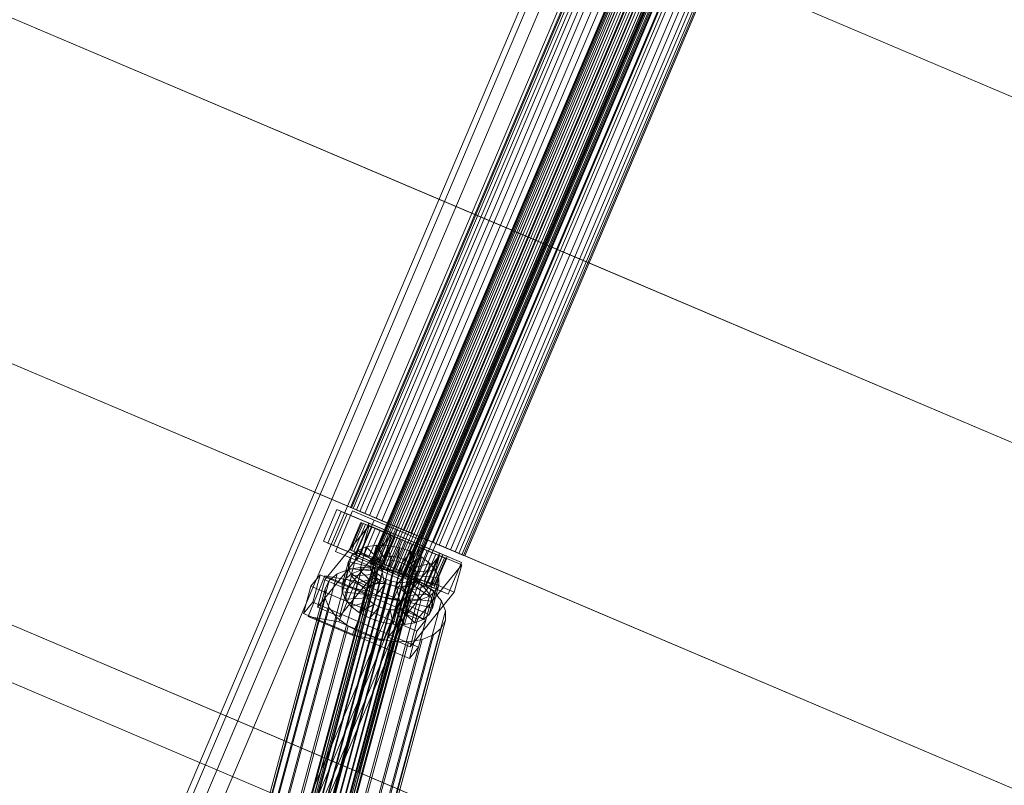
# Model space of a CAD drawing. Header units: millimetres. Extents: x -4738 to 65662, y -68080 to 6847.
# Tile 552 of 656: x 19641 to 20043, y -19075 to -18762. Entities that reach past the tile are written whole.
import ezdxf

# ---------------------------------------------------------------- set-up
doc = ezdxf.new("R2010")
doc.units = ezdxf.units.MM
doc.layers.add('superior_C10', color=7, linetype='Continuous', lineweight=0)

msp = doc.modelspace()

# ---------------------------------------------------------------- linework, layer by layer
at = {"layer": 'superior_C10'}
for p, q in [((19643.145, -19252.809), (19994.819, -18424.361)), ((20001.278, -18427.103), (19649.604, -19255.551)), ((20030.891, -18439.674), (19679.217, -19268.121)), ((18241.459, -18440.523), (27684.903, -22449.244)), ((27685.833, -22449.639), (18242.389, -18440.917)), ((19685.676, -19270.863), (20037.35, -18442.416)), ((19645.904, -19226.821), (19978.041, -18444.398)), ((19980.255, -18445.338), (19648.118, -19227.761)), ((20023.853, -18463.845), (19691.716, -19246.268)), ((19693.93, -19247.208), (20026.067, -18464.785)), ((19448.681, -18681.393), (19854.624, -18853.715)), ((19855.723, -18854.182), (19449.78, -18681.86)), ((19899.498, -18711.981), (19783.836, -18984.448)), ((19783.989, -18984.514), (19899.651, -18712.046)), ((19899.908, -18712.155), (19784.246, -18984.623)), ((19900.358, -18712.346), (19784.696, -18984.813)), ((19900.854, -18712.557), (19785.192, -18985.024)), ((19901.569, -18712.86), (19785.907, -18985.328)), ((19902.271, -18713.158), (19786.609, -18985.626)), ((19903.203, -18713.554), (19787.541, -18986.021)), ((19904.062, -18713.919), (19788.401, -18986.386)), ((19905.148, -18714.38), (19789.486, -18986.847)), ((19906.107, -18714.787), (19790.445, -18987.254)), ((19907.271, -18715.281), (19791.609, -18987.748)), ((19908.264, -18715.702), (19792.602, -18988.17)), ((19909.428, -18716.197), (19793.767, -18988.664)), ((19910.387, -18716.604), (19794.725, -18989.071)), ((19911.472, -18717.064), (19795.811, -18989.532)), ((19912.332, -18717.429), (19796.67, -18989.897)), ((19913.264, -18717.825), (19797.602, -18990.292)), ((19913.966, -18718.123), (19798.304, -18990.59)), ((19914.681, -18718.426), (19799.019, -18990.894)), ((19915.177, -18718.637), (19799.516, -18991.104)), ((19915.627, -18718.828), (19799.965, -18991.295)), ((19915.884, -18718.937), (19800.222, -18991.404)), ((19916.037, -18719.002), (19800.375, -18991.469)), ((19877.395, -18722.153), (19775.801, -18961.483)), ((19776.233, -18961.666), (19877.828, -18722.337)), ((19878.553, -18722.645), (19776.958, -18961.974)), ((19879.822, -18723.183), (19778.227, -18962.513)), ((19881.223, -18723.778), (19779.628, -18963.107)), ((19883.24, -18724.635), (19781.646, -18963.964)), ((19885.222, -18725.476), (19783.627, -18964.805)), ((19887.851, -18726.592), (19786.257, -18965.921)), ((19890.278, -18727.622), (19788.683, -18966.951)), ((19893.34, -18728.922), (19791.745, -18968.251)), ((19896.047, -18730.071), (19794.452, -18969.4)), ((19899.333, -18731.466), (19797.738, -18970.795)), ((19902.135, -18732.655), (19800.54, -18971.985)), ((19905.421, -18734.05), (19803.826, -18973.38)), ((19908.128, -18735.199), (19806.533, -18974.529)), ((19911.19, -18736.499), (19809.595, -18975.829)), ((19913.616, -18737.529), (19812.022, -18976.859)), ((19905.421, -18734.05), (19854.624, -18853.715)), ((19855.723, -18854.182), (19906.52, -18734.517)), ((19905.421, -18734.05), (20311.364, -18906.372)), ((20312.463, -18906.839), (19906.52, -18734.517)), ((19916.246, -18738.646), (19814.651, -18977.975)), ((19918.227, -18739.487), (19816.633, -18978.816)), ((19920.245, -18740.343), (19818.651, -18979.672)), ((19921.646, -18740.938), (19820.051, -18980.267)), ((19922.915, -18741.476), (19821.32, -18980.806)), ((19923.64, -18741.784), (19822.045, -18981.113)), ((19924.073, -18741.968), (19822.478, -18981.297)), ((19397.884, -18801.058), (19803.826, -18973.38)), ((19804.925, -18973.846), (19398.983, -18801.524)), ((19854.624, -18853.715), (19803.826, -18973.38)), ((19804.925, -18973.846), (19855.723, -18854.182)), ((19854.624, -18853.715), (20260.567, -19026.037)), ((20261.665, -19026.503), (19855.723, -18854.182)), ((19372.079, -18896.892), (19778.022, -19069.214)), ((19779.121, -19069.68), (19373.178, -18897.359)), ((19764.763, -18975.266), (19770.234, -18962.379)), ((19770.234, -18962.379), (19813.521, -18980.754)), ((19770.234, -18962.379), (19772.079, -18963.162)), ((19776.958, -18961.974), (19775.801, -18961.483)), ((19775.801, -18961.483), (19776.233, -18961.666)), ((19776.233, -18961.666), (19778.227, -18962.513)), ((19779.628, -18963.107), (19776.958, -18961.974)), ((19778.227, -18962.513), (19781.646, -18963.964)), ((19772.079, -18963.162), (19766.609, -18976.049)), ((19768.945, -18977.041), (19774.415, -18964.154)), ((19769.668, -18979.521), (19776.702, -18962.952)), ((19815.366, -18981.537), (19772.079, -18963.162)), ((19774.415, -18964.154), (19783.434, -18967.982)), ((19774.415, -18964.154), (19783.273, -18967.914)), ((19776.702, -18962.952), (19794.738, -18970.608)), ((19776.702, -18962.952), (19785.486, -18966.681)), ((19785.486, -18966.681), (19778.452, -18983.249)), ((19783.627, -18964.805), (19779.628, -18963.107)), ((19781.646, -18963.964), (19786.257, -18965.921)), ((19788.683, -18966.951), (19783.627, -18964.805)), ((19803.522, -18974.337), (19785.486, -18966.681)), ((19786.257, -18965.921), (19791.745, -18968.251)), ((19765.353, -18991.098), (19783.393, -18968.846)), ((19780.118, -18967.661), (19775.429, -18978.707)), ((19775.753, -18978.844), (19780.442, -18967.798)), ((19780.984, -18968.029), (19776.295, -18979.075)), ((19781.933, -18968.431), (19777.244, -18979.477)), ((19783.273, -18967.914), (19777.803, -18980.801)), ((19783.434, -18967.982), (19777.963, -18980.869)), ((19782.981, -18968.876), (19778.292, -18979.922)), ((19784.49, -18969.517), (19779.801, -18980.563)), ((19789.307, -18971.562), (19780.118, -18967.661)), ((19780.118, -18967.661), (19780.984, -18968.029)), ((19780.442, -18967.798), (19780.118, -18967.661)), ((19783.393, -18968.846), (19780.383, -18980.027)), ((19781.933, -18968.431), (19780.442, -18967.798)), ((19780.442, -18967.798), (19789.46, -18971.627)), ((19789.717, -18971.736), (19780.984, -18968.029)), ((19780.984, -18968.029), (19782.981, -18968.876)), ((19785.972, -18970.146), (19781.283, -18981.192)), ((19790.166, -18971.926), (19781.933, -18968.431)), ((19784.49, -18969.517), (19781.933, -18968.431)), ((19790.663, -18972.137), (19782.981, -18968.876)), ((19782.981, -18968.876), (19785.972, -18970.146)), ((19792.291, -18971.742), (19783.273, -18967.914)), ((19792.407, -18972.685), (19783.393, -18968.846)), ((19792.291, -18971.742), (19783.434, -18967.982)), ((19791.378, -18972.441), (19784.49, -18969.517)), ((19787.94, -18970.981), (19784.49, -18969.517)), ((19792.08, -18972.739), (19785.972, -18970.146)), ((19785.972, -18970.146), (19789.755, -18971.752)), ((19794.738, -18970.608), (19787.705, -18987.177)), ((19794.452, -18969.4), (19788.683, -18966.951)), ((19791.745, -18968.251), (19797.738, -18970.795)), ((19800.54, -18971.985), (19794.452, -18969.4)), ((19794.738, -18970.608), (19803.522, -18974.337)), ((19797.738, -18970.795), (19803.826, -18973.38)), ((19792.407, -18972.685), (19774.367, -18994.936)), ((19803.826, -18973.38), (19778.022, -19069.214)), ((19779.121, -19069.68), (19804.925, -18973.846)), ((19787.94, -18970.981), (19783.251, -18982.027)), ((19784.618, -18982.607), (19789.307, -18971.562)), ((19789.46, -18971.627), (19784.771, -18982.673)), ((19785.028, -18982.782), (19789.717, -18971.736)), ((19789.755, -18971.752), (19785.066, -18982.798)), ((19785.477, -18982.972), (19790.166, -18971.926)), ((19785.974, -18983.183), (19790.663, -18972.137)), ((19786.689, -18983.487), (19791.378, -18972.441)), ((19786.821, -18984.629), (19792.291, -18971.742)), ((19792.045, -18972.724), (19787.356, -18983.77)), ((19787.391, -18983.785), (19792.08, -18972.739)), ((19793.011, -18973.134), (19787.94, -18970.981)), ((19792.045, -18972.724), (19787.94, -18970.981)), ((19788.322, -18984.18), (19793.011, -18973.134)), ((19789.182, -18984.545), (19793.871, -18973.499)), ((19789.717, -18971.736), (19789.307, -18971.562)), ((19789.307, -18971.562), (19789.46, -18971.627)), ((19794.07, -18973.584), (19789.381, -18984.63)), ((19789.397, -18983.865), (19792.407, -18972.685)), ((19789.46, -18971.627), (19790.166, -18971.926)), ((19790.663, -18972.137), (19789.717, -18971.736)), ((19793.871, -18973.499), (19789.755, -18971.752)), ((19789.755, -18971.752), (19794.07, -18973.584)), ((19790.166, -18971.926), (19791.378, -18972.441)), ((19790.267, -18985.006), (19794.956, -18973.96)), ((19792.08, -18972.739), (19790.663, -18972.137)), ((19791.226, -18985.413), (19795.915, -18974.367)), ((19791.378, -18972.441), (19793.011, -18973.134)), ((19796.528, -18974.627), (19791.839, -18985.673)), ((19794.956, -18973.96), (19792.045, -18972.724)), ((19796.528, -18974.627), (19792.045, -18972.724)), ((19793.871, -18973.499), (19792.08, -18972.739)), ((19792.391, -18985.907), (19797.08, -18974.861)), ((19793.011, -18973.134), (19794.956, -18973.96)), ((19795.915, -18974.367), (19793.871, -18973.499)), ((19795.915, -18974.367), (19794.07, -18973.584)), ((19794.07, -18973.584), (19798.624, -18975.517)), ((19794.956, -18973.96), (19797.08, -18974.861)), ((19798.073, -18975.283), (19795.915, -18974.367)), ((19796.489, -18990.906), (19803.522, -18974.337)), ((19797.08, -18974.861), (19796.528, -18974.627)), ((19801.082, -18976.56), (19796.528, -18974.627)), ((19797.08, -18974.861), (19799.237, -18975.777)), ((19806.533, -18974.529), (19800.54, -18971.985)), ((19803.826, -18973.38), (20209.769, -19145.702)), ((19803.826, -18973.38), (19809.595, -18975.829)), ((20210.868, -19146.168), (19804.925, -18973.846)), ((19812.022, -18976.859), (19806.533, -18974.529)), ((19808.05, -18993.641), (19764.763, -18975.266)), ((19766.609, -18976.049), (19764.763, -18975.266)), ((19766.609, -18976.049), (19809.895, -18994.424)), ((19777.963, -18980.869), (19768.945, -18977.041)), ((19777.803, -18980.801), (19768.945, -18977.041)), ((19776.295, -18979.075), (19775.429, -18978.707)), ((19775.429, -18978.707), (19784.618, -18982.607)), ((19775.429, -18978.707), (19775.753, -18978.844)), ((19784.771, -18982.673), (19775.753, -18978.844)), ((19775.753, -18978.844), (19777.244, -18979.477)), ((19782.202, -18977.648), (19778.768, -18979.044)), ((19782.202, -18977.648), (19779.621, -18987.231)), ((19786.402, -18976.983), (19782.202, -18977.648)), ((19788.129, -18983.29), (19782.202, -18977.648)), ((19786.402, -18976.983), (19783.822, -18986.566)), ((19790.118, -18982.974), (19786.402, -18976.983)), ((19791.084, -18977.093), (19786.402, -18976.983)), ((19791.084, -18977.093), (19788.504, -18986.677)), ((19792.336, -18983.027), (19791.084, -18977.093)), ((19795.928, -18977.972), (19791.084, -18977.093)), ((19795.928, -18977.972), (19793.348, -18987.556)), ((19793.384, -18986.329), (19798.073, -18975.283)), ((19798.624, -18975.517), (19793.935, -18986.563)), ((19794.548, -18986.823), (19799.237, -18975.777)), ((19794.631, -18983.443), (19795.928, -18977.972)), ((19795.507, -18987.23), (19800.196, -18976.184)), ((19800.604, -18979.559), (19795.928, -18977.972)), ((19801.082, -18976.56), (19796.393, -18987.606)), ((19796.592, -18987.691), (19801.281, -18976.645)), ((19797.452, -18988.056), (19802.141, -18977.01)), ((19797.803, -18989.291), (19803.273, -18976.404)), ((19800.196, -18976.184), (19798.073, -18975.283)), ((19798.073, -18975.283), (19798.624, -18975.517)), ((19798.384, -18988.451), (19803.073, -18977.405)), ((19803.107, -18977.42), (19798.418, -18988.466)), ((19798.624, -18975.517), (19803.107, -18977.42)), ((19799.086, -18988.749), (19803.775, -18977.703)), ((19799.237, -18975.777), (19801.082, -18976.56)), ((19799.237, -18975.777), (19801.281, -18976.645)), ((19799.801, -18989.053), (19804.49, -18978.007)), ((19802.141, -18977.01), (19800.196, -18976.184)), ((19800.196, -18976.184), (19803.107, -18977.42)), ((19800.297, -18989.263), (19804.986, -18978.217)), ((19805.398, -18978.392), (19800.709, -18989.438)), ((19800.747, -18989.454), (19805.435, -18978.408)), ((19801.003, -18989.563), (19805.692, -18978.517)), ((19805.398, -18978.392), (19801.082, -18976.56)), ((19801.157, -18989.628), (19805.846, -18978.582)), ((19801.281, -18976.645), (19805.398, -18978.392)), ((19801.281, -18976.645), (19803.073, -18977.405)), ((19803.775, -18977.703), (19802.141, -18977.01)), ((19802.141, -18977.01), (19807.213, -18979.163)), ((19803.073, -18977.405), (19809.18, -18979.998)), ((19803.073, -18977.405), (19804.49, -18978.007)), ((19803.107, -18977.42), (19807.213, -18979.163)), ((19803.273, -18976.404), (19812.291, -18980.232)), ((19803.273, -18976.404), (19812.131, -18980.164)), ((19804.986, -18978.217), (19803.775, -18977.703)), ((19803.775, -18977.703), (19810.662, -18980.627)), ((19804.49, -18978.007), (19812.171, -18981.268)), ((19804.49, -18978.007), (19805.435, -18978.408)), ((19805.692, -18978.517), (19804.986, -18978.217)), ((19804.986, -18978.217), (19813.219, -18981.712)), ((19809.18, -18979.998), (19805.398, -18978.392)), ((19805.435, -18978.408), (19814.168, -18982.115)), ((19805.435, -18978.408), (19805.846, -18978.582)), ((19805.846, -18978.582), (19805.692, -18978.517)), ((19805.692, -18978.517), (19814.711, -18982.345)), ((19805.846, -18978.582), (19815.034, -18982.483)), ((19809.595, -18975.829), (19814.651, -18977.975)), ((19816.633, -18978.816), (19812.022, -18976.859)), ((19814.651, -18977.975), (19818.651, -18979.672)), ((19820.051, -18980.267), (19816.633, -18978.816)), ((19786.932, -18982.353), (19730.808, -19190.793)), ((19788.559, -18981.692), (19732.434, -19190.132)), ((19790.549, -18981.377), (19734.424, -19189.817)), ((19792.766, -18981.43), (19736.642, -19189.869)), ((19795.061, -18981.846), (19738.936, -19190.286)), ((19797.276, -18982.598), (19741.151, -19191.037)), ((19780.383, -18980.027), (19762.342, -19002.278)), ((19787.705, -18987.177), (19769.668, -18979.521)), ((19778.452, -18983.249), (19769.668, -18979.521)), ((19773.756, -18990.658), (19776.337, -18981.075)), ((19776.337, -18981.075), (19775.072, -18983.603)), ((19778.768, -18979.044), (19776.188, -18988.627)), ((19778.292, -18979.922), (19776.295, -18979.075)), ((19776.295, -18979.075), (19785.028, -18982.782)), ((19778.768, -18979.044), (19776.337, -18981.075)), ((19776.337, -18981.075), (19785.35, -18984.913)), ((19777.244, -18979.477), (19785.477, -18982.972)), ((19777.244, -18979.477), (19779.801, -18980.563)), ((19777.803, -18980.801), (19786.821, -18984.629)), ((19777.963, -18980.869), (19786.821, -18984.629)), ((19781.283, -18981.192), (19778.292, -18979.922)), ((19778.292, -18979.922), (19785.974, -18983.183)), ((19786.502, -18983.951), (19778.768, -18979.044)), ((19779.801, -18980.563), (19786.689, -18983.487)), ((19779.801, -18980.563), (19783.251, -18982.027)), ((19780.383, -18980.027), (19789.397, -18983.865)), ((19785.066, -18982.798), (19781.283, -18981.192)), ((19781.283, -18981.192), (19787.391, -18983.785)), ((19783.251, -18982.027), (19788.322, -18984.18)), ((19783.251, -18982.027), (19787.356, -18983.77)), ((19784.618, -18982.607), (19785.028, -18982.782)), ((19784.771, -18982.673), (19784.618, -18982.607)), ((19785.477, -18982.972), (19784.771, -18982.673)), ((19785.028, -18982.782), (19785.974, -18983.183)), ((19789.381, -18984.63), (19785.066, -18982.798)), ((19785.066, -18982.798), (19789.182, -18984.545)), ((19786.689, -18983.487), (19785.477, -18982.972)), ((19786.932, -18982.353), (19785.781, -18983.316)), ((19788.559, -18981.692), (19786.932, -18982.353)), ((19787.538, -18992.558), (19790.118, -18982.974)), ((19788.129, -18983.29), (19790.118, -18982.974)), ((19790.549, -18981.377), (19788.559, -18981.692)), ((19790.118, -18982.974), (19792.336, -18983.027)), ((19792.766, -18981.43), (19790.549, -18981.377)), ((19795.061, -18981.846), (19792.766, -18981.43)), ((19794.197, -19003.38), (19812.238, -18981.128)), ((19797.276, -18982.598), (19795.061, -18981.846)), ((19796.846, -18984.195), (19800.604, -18979.559)), ((19799.26, -18983.634), (19797.276, -18982.598)), ((19800.604, -18979.559), (19798.024, -18989.143)), ((19798.83, -18985.231), (19804.793, -18981.747)), ((19804.793, -18981.747), (19800.604, -18979.559)), ((19804.793, -18981.747), (19802.213, -18991.33)), ((19807.213, -18979.163), (19802.524, -18990.209)), ((19809.18, -18979.998), (19804.491, -18991.044)), ((19808.211, -18984.386), (19804.793, -18981.747)), ((19810.662, -18980.627), (19805.973, -18991.673)), ((19812.131, -18980.164), (19806.661, -18993.051)), ((19812.291, -18980.232), (19806.821, -18993.119)), ((19807.213, -18979.163), (19810.662, -18980.627)), ((19812.171, -18981.268), (19807.482, -18992.313)), ((19813.521, -18980.754), (19808.05, -18993.641)), ((19813.219, -18981.712), (19808.53, -18992.758)), ((19812.171, -18981.268), (19809.18, -18979.998)), ((19812.238, -18981.128), (19809.227, -18992.309)), ((19814.168, -18982.115), (19809.479, -18993.161)), ((19809.895, -18994.424), (19815.366, -18981.537)), ((19814.711, -18982.345), (19810.022, -18993.391)), ((19815.034, -18982.483), (19810.345, -18993.529)), ((19810.662, -18980.627), (19813.219, -18981.712)), ((19821.149, -18983.992), (19812.131, -18980.164)), ((19814.168, -18982.115), (19812.171, -18981.268)), ((19821.252, -18984.967), (19812.238, -18981.128)), ((19821.149, -18983.992), (19812.291, -18980.232)), ((19813.219, -18981.712), (19814.711, -18982.345)), ((19815.366, -18981.537), (19813.521, -18980.754)), ((19815.034, -18982.483), (19814.168, -18982.115)), ((19814.711, -18982.345), (19815.034, -18982.483)), ((19818.651, -18979.672), (19821.32, -18980.806)), ((19822.045, -18981.113), (19820.051, -18980.267)), ((19821.32, -18980.806), (19822.478, -18981.297)), ((19822.478, -18981.297), (19822.045, -18981.113)), ((19774.968, -18986.815), (19726.585, -19166.504)), ((19785.176, -18985.864), (19729.052, -19194.304)), ((19785.182, -18984.513), (19729.057, -19192.953)), ((19729.656, -19191.755), (19785.781, -18983.316)), ((19780.583, -18985.926), (19732.2, -19165.615)), ((19786.842, -18986.074), (19738.459, -19165.763)), ((19799.26, -18983.634), (19743.136, -19192.074)), ((19800.879, -18984.884), (19744.754, -19193.324)), ((19802.021, -18986.262), (19745.897, -19194.702)), ((19774.968, -18986.815), (19770.378, -18988.681)), ((19771.356, -19006.116), (19789.397, -18983.865)), ((19775.061, -18986.456), (19772.48, -18996.039)), ((19775.072, -18983.603), (19772.492, -18993.186)), ((19780.583, -18985.926), (19774.968, -18986.815)), ((19775.072, -18983.603), (19775.061, -18986.456)), ((19784.746, -18987.462), (19775.061, -18986.456)), ((19775.061, -18986.456), (19776.303, -18989.439)), ((19784.751, -18986.11), (19775.072, -18983.603)), ((19778.452, -18983.249), (19796.489, -18990.906)), ((19779.621, -18987.231), (19783.822, -18986.566)), ((19786.842, -18986.074), (19780.583, -18985.926)), ((19782.171, -18995.694), (19784.751, -18986.11)), ((19785.35, -18984.913), (19782.77, -18994.496)), ((19783.822, -18986.566), (19787.538, -18992.558)), ((19783.822, -18986.566), (19788.504, -18986.677)), ((19784.246, -18984.623), (19783.836, -18984.448)), ((19783.836, -18984.448), (19783.989, -18984.514)), ((19783.922, -18993.534), (19786.502, -18983.951)), ((19783.989, -18984.514), (19784.696, -18984.813)), ((19785.192, -18985.024), (19784.246, -18984.623)), ((19784.696, -18984.813), (19785.907, -18985.328)), ((19784.746, -18987.462), (19784.751, -18986.11)), ((19784.751, -18986.11), (19785.35, -18984.913)), ((19785.182, -18984.513), (19785.176, -18985.864)), ((19785.176, -18985.864), (19785.765, -18987.277)), ((19785.781, -18983.316), (19785.182, -18984.513)), ((19786.609, -18985.626), (19785.192, -18985.024)), ((19785.35, -18984.913), (19786.502, -18983.951)), ((19785.548, -18992.873), (19788.129, -18983.29)), ((19785.907, -18985.328), (19787.541, -18986.021)), ((19785.974, -18983.183), (19787.391, -18983.785)), ((19786.502, -18983.951), (19788.129, -18983.29)), ((19788.401, -18986.386), (19786.609, -18985.626)), ((19788.322, -18984.18), (19786.689, -18983.487)), ((19793.318, -18987.248), (19786.842, -18986.074)), ((19787.356, -18983.77), (19790.267, -18985.006)), ((19787.356, -18983.77), (19791.839, -18985.673)), ((19787.391, -18983.785), (19789.182, -18984.545)), ((19787.541, -18986.021), (19789.486, -18986.847)), ((19790.267, -18985.006), (19788.322, -18984.18)), ((19790.445, -18987.254), (19788.401, -18986.386)), ((19788.504, -18986.677), (19789.756, -18992.61)), ((19788.504, -18986.677), (19793.348, -18987.556)), ((19789.182, -18984.545), (19791.226, -18985.413)), ((19793.935, -18986.563), (19789.381, -18984.63)), ((19789.381, -18984.63), (19791.226, -18985.413)), ((19789.486, -18986.847), (19791.609, -18987.748)), ((19789.756, -18992.61), (19792.336, -18983.027)), ((19792.391, -18985.907), (19790.267, -18985.006)), ((19791.226, -18985.413), (19793.384, -18986.329)), ((19791.839, -18985.673), (19792.391, -18985.907)), ((19791.839, -18985.673), (19796.393, -18987.606)), ((19792.05, -18993.027), (19794.631, -18983.443)), ((19792.336, -18983.027), (19794.631, -18983.443)), ((19794.548, -18986.823), (19792.391, -18985.907)), ((19793.935, -18986.563), (19793.384, -18986.329)), ((19793.384, -18986.329), (19795.507, -18987.23)), ((19798.418, -18988.466), (19793.935, -18986.563)), ((19794.265, -18993.778), (19796.846, -18984.195)), ((19796.393, -18987.606), (19794.548, -18986.823)), ((19796.592, -18987.691), (19794.548, -18986.823)), ((19794.631, -18983.443), (19796.846, -18984.195)), ((19796.25, -18994.815), (19798.83, -18985.231)), ((19796.846, -18984.195), (19798.83, -18985.231)), ((19797.868, -18996.065), (19800.449, -18986.481)), ((19798.83, -18985.231), (19800.449, -18986.481)), ((19800.879, -18984.884), (19799.26, -18983.634)), ((19800.449, -18986.481), (19808.211, -18984.386)), ((19800.449, -18986.481), (19801.591, -18987.86)), ((19802.021, -18986.262), (19800.879, -18984.884)), ((19802.61, -18987.675), (19802.021, -18986.262)), ((19821.252, -18984.967), (19803.211, -19007.218)), ((19808.211, -18984.386), (19805.63, -18993.969)), ((19810.623, -18987.296), (19808.211, -18984.386)), ((19815.679, -18996.879), (19821.149, -18983.992)), ((19818.241, -18996.147), (19821.252, -18984.967)), ((19770.378, -18988.681), (19721.995, -19168.37)), ((19785.765, -18987.277), (19729.64, -19195.717)), ((19786.907, -18988.656), (19730.783, -19197.096)), ((19788.526, -18989.906), (19732.402, -19198.346)), ((19790.51, -18990.942), (19734.386, -19199.382)), ((19793.318, -18987.248), (19744.935, -19166.938)), ((19802.006, -18990.224), (19745.881, -19198.664)), ((19802.605, -18989.027), (19746.48, -19197.466)), ((19802.61, -18987.675), (19746.486, -19196.115)), ((19799.569, -18989.37), (19751.186, -19169.06)), ((19758.493, -19006.076), (19765.365, -18989.459)), ((19759.642, -18993.655), (19763.4, -18989.019)), ((19763.4, -18989.019), (19760.39, -19000.2)), ((19806.667, -19007.442), (19763.4, -18989.019)), ((19765.365, -18989.459), (19783.401, -18997.116)), ((19765.365, -18989.459), (19777.947, -18991.685)), ((19770.378, -18988.681), (19767.127, -18991.396)), ((19772.492, -18993.186), (19773.756, -18990.658)), ((19776.303, -18989.439), (19773.723, -18999.022)), ((19773.756, -18990.658), (19776.188, -18988.627)), ((19782.77, -18994.496), (19773.756, -18990.658)), ((19776.188, -18988.627), (19779.621, -18987.231)), ((19776.188, -18988.627), (19783.922, -18993.534)), ((19785.335, -18988.875), (19776.303, -18989.439)), ((19776.303, -18989.439), (19778.715, -18992.349)), ((19786.477, -18990.253), (19778.715, -18992.349)), ((19779.621, -18987.231), (19785.548, -18992.873)), ((19782.166, -18997.045), (19784.746, -18987.462)), ((19782.754, -18998.458), (19785.335, -18988.875)), ((19783.897, -18999.837), (19786.477, -18990.253)), ((19785.335, -18988.875), (19784.746, -18987.462)), ((19786.477, -18990.253), (19785.335, -18988.875)), ((19785.765, -18987.277), (19786.907, -18988.656)), ((19788.096, -18991.503), (19786.477, -18990.253)), ((19786.907, -18988.656), (19788.526, -18989.906)), ((19787.705, -18987.177), (19796.489, -18990.906)), ((19788.526, -18989.906), (19790.51, -18990.942)), ((19792.602, -18988.17), (19790.445, -18987.254)), ((19790.51, -18990.942), (19792.725, -18991.694)), ((19791.609, -18987.748), (19793.767, -18988.664)), ((19793.348, -18987.556), (19792.05, -18993.027)), ((19794.725, -18989.071), (19792.602, -18988.17)), ((19799.569, -18989.37), (19793.318, -18987.248)), ((19793.348, -18987.556), (19798.024, -18989.143)), ((19793.767, -18988.664), (19795.811, -18989.532)), ((19798.024, -18989.143), (19794.265, -18993.778)), ((19796.67, -18989.897), (19794.725, -18989.071)), ((19798.418, -18988.466), (19795.507, -18987.23)), ((19795.507, -18987.23), (19797.452, -18988.056)), ((19795.811, -18989.532), (19797.602, -18990.292)), ((19796.393, -18987.606), (19800.709, -18989.438)), ((19800.709, -18989.438), (19796.592, -18987.691)), ((19798.384, -18988.451), (19796.592, -18987.691)), ((19798.304, -18990.59), (19796.67, -18989.897)), ((19802.524, -18990.209), (19797.452, -18988.056)), ((19797.452, -18988.056), (19799.086, -18988.749)), ((19797.602, -18990.292), (19799.019, -18990.894)), ((19806.821, -18993.119), (19797.803, -18989.291)), ((19806.661, -18993.051), (19797.803, -18989.291)), ((19798.024, -18989.143), (19802.213, -18991.33)), ((19799.516, -18991.104), (19798.304, -18990.59)), ((19804.491, -18991.044), (19798.384, -18988.451)), ((19799.801, -18989.053), (19798.384, -18988.451)), ((19802.524, -18990.209), (19798.418, -18988.466)), ((19799.011, -18997.443), (19801.591, -18987.86)), ((19799.019, -18990.894), (19799.965, -18991.295)), ((19805.973, -18991.673), (19799.086, -18988.749)), ((19799.086, -18988.749), (19800.297, -18989.263)), ((19805.169, -18992.295), (19799.569, -18989.37)), ((19799.594, -19000.207), (19802.175, -18990.624)), ((19799.599, -18998.856), (19802.18, -18989.273)), ((19807.482, -18992.313), (19799.801, -18989.053)), ((19800.747, -18989.454), (19799.801, -18989.053)), ((19808.53, -18992.758), (19800.297, -18989.263)), ((19800.297, -18989.263), (19801.003, -18989.563)), ((19800.709, -18989.438), (19804.491, -18991.044)), ((19809.479, -18993.161), (19800.747, -18989.454)), ((19801.157, -18989.628), (19800.747, -18989.454)), ((19800.854, -18991.186), (19802.006, -18990.224)), ((19810.022, -18993.391), (19801.003, -18989.563)), ((19801.003, -18989.563), (19801.157, -18989.628)), ((19810.345, -18993.529), (19801.157, -18989.628)), ((19802.175, -18990.624), (19801.575, -18991.821)), ((19801.591, -18987.86), (19810.623, -18987.296)), ((19801.591, -18987.86), (19802.18, -18989.273)), ((19802.006, -18990.224), (19802.605, -18989.027)), ((19802.18, -18989.273), (19802.175, -18990.624)), ((19802.175, -18990.624), (19811.854, -18993.132)), ((19802.18, -18989.273), (19811.865, -18990.279)), ((19805.973, -18991.673), (19802.524, -18990.209)), ((19802.605, -18989.027), (19802.61, -18987.675)), ((19804.491, -18991.044), (19807.482, -18992.313)), ((19810.623, -18987.296), (19808.042, -18996.879)), ((19811.865, -18990.279), (19809.285, -18999.862)), ((19811.865, -18990.279), (19810.623, -18987.296)), ((19811.854, -18993.132), (19811.865, -18990.279)), ((19765.436, -18994.776), (19717.053, -19174.465)), ((19718.744, -19171.086), (19767.127, -18991.396)), ((19792.725, -18991.694), (19736.601, -19200.134)), ((19795.02, -18992.11), (19738.895, -19200.55)), ((19797.238, -18992.163), (19741.113, -19200.602)), ((19799.227, -18991.848), (19743.103, -19200.287)), ((19800.854, -18991.186), (19744.729, -19199.626)), ((19756.631, -19004.835), (19759.642, -18993.655)), ((19805.169, -18992.295), (19756.786, -19171.984)), ((19759.642, -18993.655), (19802.908, -19012.078)), ((19762.342, -19002.278), (19765.353, -18991.098)), ((19765.353, -18991.098), (19774.367, -18994.936)), ((19765.436, -18994.776), (19765.421, -18998.59)), ((19767.127, -18991.396), (19765.436, -18994.776)), ((19777.947, -18991.685), (19771.074, -19008.301)), ((19774.367, -18994.936), (19771.356, -19006.116)), ((19772.48, -18996.039), (19772.492, -18993.186)), ((19772.492, -18993.186), (19782.171, -18995.694)), ((19778.715, -18992.349), (19776.135, -19001.932)), ((19795.983, -18999.341), (19777.947, -18991.685)), ((19778.715, -18992.349), (19782.133, -18994.987)), ((19782.133, -18994.987), (19779.552, -19004.571)), ((19788.096, -18991.503), (19782.133, -18994.987)), ((19782.133, -18994.987), (19786.322, -18997.175)), ((19782.77, -18994.496), (19782.171, -18995.694)), ((19783.922, -18993.534), (19782.77, -18994.496)), ((19785.548, -18992.873), (19783.922, -18993.534)), ((19785.515, -19001.087), (19788.096, -18991.503)), ((19787.538, -18992.558), (19785.548, -18992.873)), ((19790.08, -18992.539), (19786.322, -18997.175)), ((19787.5, -19002.123), (19790.08, -18992.539)), ((19789.756, -18992.61), (19787.538, -18992.558)), ((19790.08, -18992.539), (19788.096, -18991.503)), ((19789.715, -19002.875), (19792.295, -18993.291)), ((19792.05, -18993.027), (19789.756, -18992.61)), ((19792.295, -18993.291), (19790.08, -18992.539)), ((19792.295, -18993.291), (19790.998, -18998.762)), ((19809.227, -18992.309), (19791.187, -19014.56)), ((19792.009, -19003.291), (19794.59, -18993.707)), ((19794.265, -18993.778), (19792.05, -18993.027)), ((19794.59, -18993.707), (19792.295, -18993.291)), ((19792.725, -18991.694), (19795.02, -18992.11)), ((19794.227, -19003.343), (19796.807, -18993.76)), ((19796.25, -18994.815), (19794.265, -18993.778)), ((19796.807, -18993.76), (19794.59, -18993.707)), ((19794.59, -18993.707), (19795.842, -18999.641)), ((19795.02, -18992.11), (19797.238, -18992.163)), ((19796.217, -19003.028), (19798.797, -18993.445)), ((19802.213, -18991.33), (19796.25, -18994.815)), ((19797.868, -18996.065), (19796.25, -18994.815)), ((19798.797, -18993.445), (19796.807, -18993.76)), ((19796.807, -18993.76), (19800.524, -18999.752)), ((19797.238, -18992.163), (19799.227, -18991.848)), ((19797.843, -19002.367), (19800.424, -18992.784)), ((19805.63, -18993.969), (19797.868, -18996.065)), ((19800.424, -18992.784), (19798.797, -18993.445)), ((19798.797, -18993.445), (19804.724, -18999.086)), ((19798.995, -19001.405), (19801.575, -18991.821)), ((19799.227, -18991.848), (19800.854, -18991.186)), ((19800.222, -18991.404), (19799.516, -18991.104)), ((19799.965, -18991.295), (19800.375, -18991.469)), ((19800.375, -18991.469), (19800.222, -18991.404)), ((19801.575, -18991.821), (19800.424, -18992.784)), ((19800.424, -18992.784), (19808.157, -18997.691)), ((19801.575, -18991.821), (19810.589, -18995.66)), ((19802.213, -18991.33), (19805.63, -18993.969)), ((19809.738, -18995.822), (19805.169, -18992.295)), ((19805.63, -18993.969), (19808.042, -18996.879)), ((19808.53, -18992.758), (19805.973, -18991.673)), ((19806.661, -18993.051), (19815.679, -18996.879)), ((19806.821, -18993.119), (19815.679, -18996.879)), ((19807.482, -18992.313), (19809.479, -18993.161)), ((19808.05, -18993.641), (19809.895, -18994.424)), ((19810.022, -18993.391), (19808.53, -18992.758)), ((19809.227, -18992.309), (19818.241, -18996.147)), ((19811.854, -18993.132), (19809.274, -19002.715)), ((19809.479, -18993.161), (19810.345, -18993.529)), ((19810.345, -18993.529), (19810.022, -18993.391)), ((19810.589, -18995.66), (19811.854, -18993.132)), ((19765.421, -18998.59), (19717.038, -19178.279)), ((19809.738, -18995.822), (19761.355, -19175.512)), ((19765.421, -18998.59), (19767.083, -19002.578)), ((19773.723, -18999.022), (19772.48, -18996.039)), ((19772.48, -18996.039), (19782.166, -18997.045)), ((19773.723, -18999.022), (19782.754, -18998.458)), ((19776.135, -19001.932), (19773.723, -18999.022)), ((19783.401, -18997.116), (19776.529, -19013.732)), ((19782.171, -18995.694), (19782.166, -18997.045)), ((19782.166, -18997.045), (19782.754, -18998.458)), ((19782.754, -18998.458), (19783.897, -18999.837)), ((19783.401, -18997.116), (19795.983, -18999.341)), ((19786.322, -18997.175), (19783.741, -19006.758)), ((19786.322, -18997.175), (19790.998, -18998.762)), ((19790.998, -18998.762), (19788.417, -19008.346)), ((19790.998, -18998.762), (19795.842, -18999.641)), ((19799.011, -18997.443), (19797.868, -18996.065)), ((19808.042, -18996.879), (19799.011, -18997.443)), ((19799.599, -18998.856), (19799.011, -18997.443)), ((19799.594, -19000.207), (19799.599, -18998.856)), ((19809.285, -18999.862), (19799.599, -18998.856)), ((19800.2, -19018.398), (19818.241, -18996.147)), ((19800.524, -18999.752), (19804.724, -18999.086)), ((19804.724, -18999.086), (19802.144, -19008.67)), ((19804.724, -18999.086), (19808.157, -18997.691)), ((19808.157, -18997.691), (19805.577, -19007.274)), ((19810.589, -18995.66), (19808.009, -19005.243)), ((19808.042, -18996.879), (19809.285, -18999.862)), ((19808.157, -18997.691), (19810.589, -18995.66)), ((19812.962, -18999.713), (19809.738, -18995.822)), ((19767.083, -19002.578), (19718.7, -19182.267)), ((19760.39, -19000.2), (19756.631, -19004.835)), ((19760.39, -19000.2), (19803.656, -19018.623)), ((19771.356, -19006.116), (19762.342, -19002.278)), ((19812.962, -18999.713), (19764.579, -19179.402)), ((19767.083, -19002.578), (19770.307, -19006.468)), ((19776.135, -19001.932), (19783.897, -18999.837)), ((19779.552, -19004.571), (19776.135, -19001.932)), ((19779.552, -19004.571), (19785.515, -19001.087)), ((19783.741, -19006.758), (19787.5, -19002.123)), ((19783.897, -18999.837), (19785.515, -19001.087)), ((19785.515, -19001.087), (19787.5, -19002.123)), ((19787.5, -19002.123), (19789.715, -19002.875)), ((19788.417, -19008.346), (19789.715, -19002.875)), ((19789.11, -19015.957), (19795.983, -18999.341)), ((19789.715, -19002.875), (19792.009, -19003.291)), ((19795.842, -18999.641), (19793.261, -19009.225)), ((19794.227, -19003.343), (19796.217, -19003.028)), ((19795.842, -18999.641), (19800.524, -18999.752)), ((19796.217, -19003.028), (19797.843, -19002.367)), ((19802.144, -19008.67), (19796.217, -19003.028)), ((19797.843, -19002.367), (19798.995, -19001.405)), ((19805.577, -19007.274), (19797.843, -19002.367)), ((19800.524, -18999.752), (19797.943, -19009.335)), ((19798.995, -19001.405), (19799.594, -19000.207)), ((19808.009, -19005.243), (19798.995, -19001.405)), ((19809.274, -19002.715), (19799.594, -19000.207)), ((19809.274, -19002.715), (19808.009, -19005.243)), ((19809.285, -18999.862), (19809.274, -19002.715)), ((19814.624, -19003.701), (19812.962, -18999.713)), ((19770.307, -19006.468), (19721.924, -19186.157)), ((19799.898, -19023.258), (19756.631, -19004.835)), ((19776.529, -19013.732), (19758.493, -19006.076)), ((19771.074, -19008.301), (19758.493, -19006.076)), ((19814.624, -19003.701), (19766.24, -19183.39)), ((19770.307, -19006.468), (19774.875, -19009.995)), ((19783.741, -19006.758), (19779.552, -19004.571)), ((19788.417, -19008.346), (19783.741, -19006.758)), ((19791.187, -19014.56), (19794.197, -19003.38)), ((19793.261, -19009.225), (19792.009, -19003.291)), ((19792.009, -19003.291), (19794.227, -19003.343)), ((19794.197, -19003.38), (19803.211, -19007.218)), ((19797.943, -19009.335), (19794.227, -19003.343)), ((19808.009, -19005.243), (19805.577, -19007.274)), ((19814.608, -19007.514), (19814.624, -19003.701)), ((19774.875, -19009.995), (19726.492, -19189.685)), ((19812.918, -19010.894), (19764.535, -19190.583)), ((19814.608, -19007.514), (19766.225, -19187.204)), ((19771.074, -19008.301), (19789.11, -19015.957)), ((19774.875, -19009.995), (19780.476, -19012.92)), ((19793.261, -19009.225), (19788.417, -19008.346)), ((19797.943, -19009.335), (19793.261, -19009.225)), ((19802.144, -19008.67), (19797.943, -19009.335)), ((19803.211, -19007.218), (19800.2, -19018.398)), ((19805.577, -19007.274), (19802.144, -19008.67)), ((19806.667, -19007.442), (19802.908, -19012.078)), ((19803.656, -19018.623), (19806.667, -19007.442)), ((19809.667, -19013.609), (19812.918, -19010.894)), ((19812.918, -19010.894), (19814.608, -19007.514)), ((19780.476, -19012.92), (19732.093, -19192.609)), ((19786.727, -19015.042), (19738.344, -19194.731)), ((19809.667, -19013.609), (19761.284, -19193.299)), ((19776.529, -19013.732), (19789.11, -19015.957)), ((19780.476, -19012.92), (19786.727, -19015.042)), ((19786.727, -19015.042), (19793.202, -19016.217)), ((19800.2, -19018.398), (19791.187, -19014.56)), ((19802.908, -19012.078), (19799.898, -19023.258)), ((19805.077, -19015.475), (19809.667, -19013.609)), ((19793.202, -19016.217), (19744.819, -19195.906)), ((19799.461, -19016.364), (19751.078, -19196.054)), ((19805.077, -19015.475), (19756.694, -19195.165)), ((19793.202, -19016.217), (19799.461, -19016.364)), ((19799.461, -19016.364), (19805.077, -19015.475)), ((19799.898, -19023.258), (19803.656, -19018.623)), ((19778.022, -19069.214), (20183.965, -19241.536)), ((19779.121, -19069.68), (19778.022, -19069.214)), ((20185.064, -19242.002), (19779.121, -19069.68))]:
    msp.add_line(p, q, dxfattribs=at)

doc.saveas('drawing.dxf')
